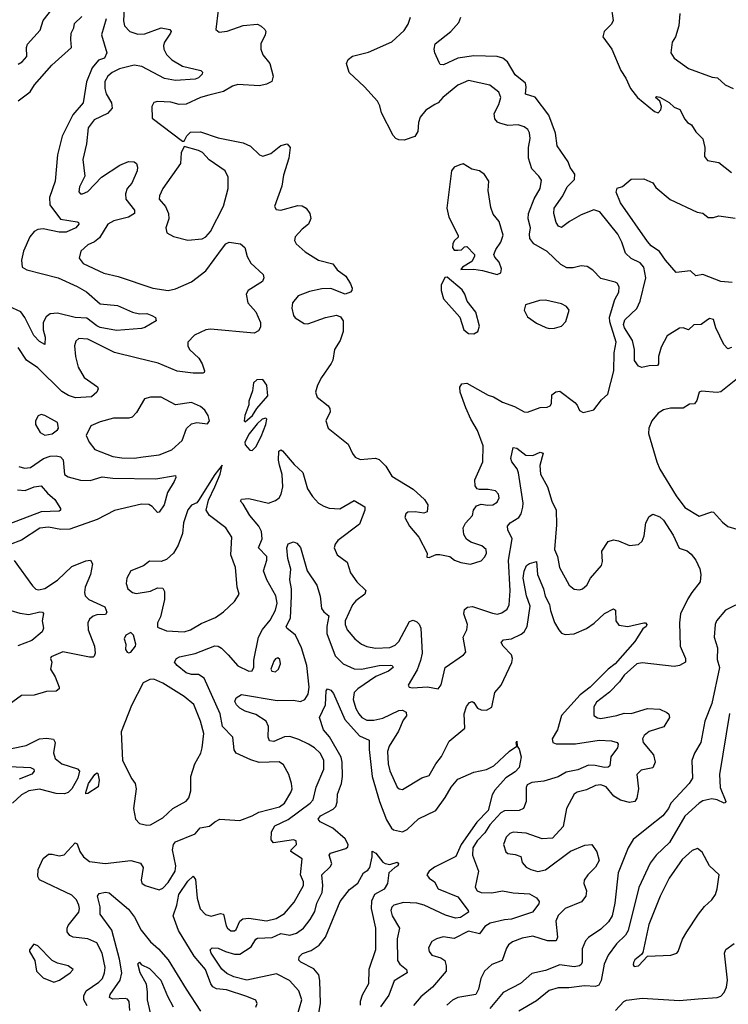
# Model space of a CAD drawing. Extents: x 1468344 to 1613994, y 525695 to 643861.
# Tile 340 of 427: x 1542964 to 1546927, y 633090 to 638600. Entities that reach past the tile are written whole.
import ezdxf

# ---------------------------------------------------------------- set-up
doc = ezdxf.new("R2010")
doc.units = 0

msp = doc.modelspace()

# ---------------------------------------------------------------- linework, layer by layer
at = {"layer": '0CON10XD'}
for points in [[(1542955, 638350.6), (1542978.6, 638365), (1543004.4, 638395), (1543002.5, 638445), (1543007.5, 638462.5), (1543078.5, 638541.5), (1543095, 638596), (1543185, 638710)], [(1546270, 638685), (1546284, 638595), (1546274, 638575), (1546234, 638535), (1546225.8, 638505), (1546275.7, 638435), (1546325.5, 638315.5), (1546353.4, 638273.4), (1546380, 638215), (1546420, 638165), (1546515, 638086), (1546535, 638078.8), (1546550.8, 638095), (1546554, 638115), (1546543.6, 638143.6), (1546520, 638165), (1546525, 638170), (1546545, 638166.7), (1546597.5, 638137.5), (1546625, 638111.2), (1546657, 638097), (1546684.4, 638044.4), (1546700, 638025), (1546721.7, 638011.7), (1546745, 637972.5), (1546785, 637933.3), (1546795.8, 637884.2), (1546794, 637835), (1546811.7, 637811.7), (1546875, 637800.6), (1546944.4, 637744.4)], [(1543548.8, 638665), (1543544.7, 638594.7), (1543550.8, 638565), (1543580, 638535), (1543625, 638518.4), (1543665, 638521.6), (1543755, 638554.1), (1543803.3, 638545), (1543810.8, 638535), (1543808.6, 638525), (1543774.6, 638475), (1543767.9, 638455), (1543770.4, 638435), (1543785, 638404.5), (1543815.6, 638375), (1543875, 638339.5), (1543976.6, 638316.6), (1543985.8, 638305.8), (1543984.2, 638295), (1543965, 638275.7), (1543945, 638266.5), (1543835, 638259), (1543775, 638271.5), (1543648.3, 638338.3), (1543605, 638346.2), (1543523.1, 638325), (1543480.6, 638305), (1543456.4, 638285), (1543441.2, 638255), (1543440, 638215), (1543448.5, 638185), (1543478.2, 638135), (1543481.3, 638105), (1543455, 638076.1), (1543380.5, 638039.5), (1543347.9, 637995), (1543337.7, 637905), (1543318.3, 637818.3), (1543328.1, 637725), (1543299.4, 637665), (1543295.9, 637635.9), (1543305, 637626.2), (1543315, 637625.8), (1543345, 637639.5), (1543421.9, 637718.1), (1543525, 637786.2), (1543573.6, 637806.4), (1543605.4, 637805.4), (1543616.7, 637795), (1543623.3, 637775), (1543620.9, 637755), (1543592.2, 637685), (1543565.4, 637654.6), (1543555.5, 637625), (1543558.2, 637595), (1543605.5, 637535), (1543605.6, 637515), (1543573.1, 637495), (1543490.8, 637475), (1543456.5, 637455), (1543411, 637379), (1543382.5, 637357.5), (1543345, 637340.8), (1543305.8, 637304.2), (1543296.2, 637265), (1543320, 637235), (1543435, 637180.9), (1543515, 637162.7), (1543708, 637098), (1543795.6, 637084.4), (1543835, 637094.3), (1543925, 637132.9), (1544005, 637194.6), (1544098.7, 637321.3), (1544117.5, 637345), (1544135, 637355.2), (1544199.4, 637345), (1544224.3, 637325), (1544235.8, 637275), (1544257, 637237), (1544325.7, 637175), (1544330.6, 637155), (1544322, 637135), (1544241.2, 637085), (1544230, 637065), (1544240, 637015), (1544284.3, 636965), (1544310.5, 636905), (1544310.6, 636879.4), (1544300.3, 636859.7), (1544275, 636846), (1544030.9, 636869.1), (1544005, 636864.2), (1543941.8, 636835), (1543904.3, 636795), (1543904.3, 636775), (1543914.6, 636754.6), (1543965.6, 636705), (1543985.7, 636675), (1543998.8, 636635), (1543996.7, 636625), (1543988.3, 636621.7), (1543935, 636621.5), (1543845, 636632.4), (1543738.3, 636678.3), (1543623.3, 636705), (1543495, 636737.2), (1543345, 636812.9), (1543294.5, 636815.5), (1543278.7, 636801.3), (1543271.5, 636775), (1543275.5, 636715), (1543291.5, 636655), (1543325, 636597.3), (1543398.8, 636545), (1543404, 636535), (1543396, 636515), (1543365, 636490), (1543276.4, 636483.6), (1543237.5, 636497.5), (1543199.8, 636519.8), (1543065, 636651.8), (1543002.9, 636695), (1542955, 636765.8)], [(1542955, 638145.3), (1543022.8, 638197.2), (1543046.4, 638235), (1543144.3, 638345), (1543253.8, 638445), (1543250.7, 638489.3), (1543252.8, 638525), (1543267.4, 638555), (1543271, 638579), (1543311.7, 638618.3)], [(1544073.7, 638653.7), (1544062, 638545), (1544079.5, 638529.5), (1544125, 638535.6), (1544215, 638568.5), (1544294.3, 638574.3), (1544314.5, 638564.5), (1544336.2, 638546.2), (1544340.6, 638535), (1544337.5, 638515), (1544313.1, 638465), (1544312.9, 638435), (1544325, 638403.8), (1544362.5, 638355), (1544382.5, 638285), (1544374, 638255), (1544345, 638238.6), (1544305, 638229.4), (1544185, 638237.5), (1544155, 638227.5), (1544105, 638198.9), (1544021.3, 638178.7), (1543975, 638164.5), (1543895, 638127.5), (1543855.9, 638125.9), (1543808.8, 638138.8), (1543735, 638142.5), (1543715, 638136), (1543704.2, 638115), (1543705, 638050), (1543875, 637920), (1543885, 637920), (1543899.3, 637950.7), (1543919.3, 637970.7), (1543975, 637972), (1544075, 637938.8), (1544215, 637910.6), (1544255, 637891.5), (1544305, 637843.5), (1544325, 637837.1), (1544368.3, 637851.7), (1544425, 637896.7), (1544460, 637905), (1544476.7, 637885), (1544470, 637825), (1544439.7, 637730.3), (1544431.2, 637668.8), (1544388.9, 637555), (1544398.5, 637538.5), (1544425, 637533.8), (1544519.2, 637560.8), (1544545, 637558.6), (1544565.8, 637545), (1544586.9, 637515), (1544592.7, 637487.3), (1544580, 637455), (1544545, 637428.1), (1544505.8, 637385), (1544502, 637365), (1544510, 637345), (1544560.2, 637300.2), (1544635, 637254.4), (1544715, 637233.3), (1544740.3, 637200.3), (1544789.2, 637165), (1544815, 637122.5), (1544823, 637097), (1544822.5, 637085), (1544813.9, 637076.1), (1544785, 637063.8), (1544705, 637096.2), (1544655, 637094), (1544585, 637079.3), (1544521.4, 637055), (1544489.4, 637015), (1544486.5, 636985), (1544495.7, 636945), (1544505, 636932.5), (1544555, 636900.8), (1544575, 636898.6), (1544675, 636934), (1544736.4, 636946.4), (1544757.7, 636937.7), (1544773.3, 636915), (1544773.3, 636855), (1544756.7, 636805), (1544725.6, 636754.4), (1544715.7, 636695), (1544706.7, 636676.7), (1544651.8, 636598.2), (1544629.1, 636555), (1544618.2, 636515), (1544628.2, 636488.2), (1544689.2, 636439.2), (1544699.2, 636425), (1544700.8, 636405), (1544676.7, 636355), (1544690, 636315), (1544801.2, 636225), (1544825, 636172.5), (1544841.2, 636151.2), (1544868.3, 636138.3), (1544955, 636145.8), (1544975, 636138), (1545011.3, 636101.3), (1545045.8, 636045), (1545165, 635972.2), (1545228.8, 635915), (1545246.2, 635885), (1545243.8, 635845), (1545225, 635837.5), (1545175.4, 635845.4), (1545135.7, 635844.3), (1545124, 635835), (1545117.5, 635815), (1545144.5, 635765), (1545195.8, 635705), (1545242.5, 635615), (1545241.7, 635591.7), (1545255, 635590), (1545293.6, 635606.4), (1545313.6, 635606.4), (1545370, 635595), (1545395.8, 635575.8), (1545432.1, 635562.1), (1545485, 635553.1), (1545545, 635571.2), (1545565, 635593.3), (1545575.8, 635615), (1545572.5, 635635), (1545548.8, 635655), (1545487, 635677), (1545463.4, 635693.4), (1545448.5, 635718.5), (1545444.5, 635755.5), (1545457.8, 635782.2), (1545496.9, 635825), (1545502.9, 635855), (1545519.7, 635880.3), (1545545, 635889.2), (1545582.4, 635882.4), (1545610, 635885), (1545635, 635900), (1545645.7, 635925), (1545642, 635945), (1545625, 635964), (1545585, 635971.4), (1545535, 635970.8), (1545523.3, 635975), (1545511.2, 635991.2), (1545509.4, 636025), (1545554, 636125), (1545556.4, 636215), (1545525, 636300.8), (1545486.9, 636365), (1545458.5, 636428.5), (1545427.5, 636515), (1545425.7, 636544.3), (1545437.3, 636562.7), (1545465, 636565.5), (1545585, 636498.5), (1545615, 636490.4), (1545665, 636459.6), (1545732, 636435), (1545785, 636406), (1545805, 636404), (1545875, 636430), (1545915, 636432.5), (1545930.5, 636439.5), (1545937.7, 636452.3), (1545940, 636500), (1545963.2, 636516.8), (1545985, 636520.6), (1546068.3, 636458.3), (1546083, 636443), (1546095, 636413.3), (1546115, 636401.2), (1546175, 636416.7), (1546217.3, 636472.7), (1546254.3, 636505), (1546287.7, 636635), (1546289.6, 636735), (1546299.6, 636795), (1546265, 636910), (1546263.7, 636936.3), (1546293.6, 637035), (1546315.5, 637075), (1546317.5, 637105), (1546305.7, 637125), (1546295, 637130.6), (1546215, 637151.4), (1546169.1, 637199.1), (1546138.3, 637218.3), (1546105, 637221.9), (1546059.4, 637210.6), (1546025, 637211.9), (1545990.2, 637230.2), (1545915, 637302.7), (1545838.8, 637345), (1545818, 637375), (1545815, 637400), (1545821.8, 637435), (1545808.8, 637485), (1545809.7, 637515), (1545841.8, 637598.2), (1545875.9, 637655.9), (1545881.7, 637701.7), (1545868, 637725), (1545829.2, 637765), (1545809.1, 637825), (1545809.4, 637885), (1545820, 637935), (1545815, 637967.5), (1545805.5, 637985.5), (1545785, 638000.8), (1545751.7, 638011.7), (1545695, 638008.1), (1545650.5, 638020.5), (1545636.9, 638026.9), (1545622, 638045), (1545617.5, 638075), (1545643.6, 638125), (1545654.4, 638164.4), (1545644.6, 638194.6), (1545593.8, 638233.8), (1545475, 638259.1), (1545415, 638234.6), (1545331.3, 638165), (1545305, 638135.4), (1545285.7, 638125.7), (1545236.3, 638093.7), (1545204.3, 638055), (1545194.4, 638025), (1545191.1, 637975), (1545175, 637946), (1545115, 637925.8), (1545085, 637927.5), (1545068.8, 637935), (1545052.6, 637952.6), (1544988.3, 638078.3), (1544978.7, 638118.7), (1544965, 638143.8), (1544892.9, 638225), (1544807.5, 638305), (1544791.5, 638355), (1544801.7, 638378.3), (1544825, 638395.7), (1544915, 638419.1), (1545045, 638475.4), (1545115, 638538.9), (1545137.1, 638575), (1545150, 638615)], [(1546655.6, 638635), (1546650.6, 638565), (1546631.2, 638505), (1546612.9, 638475), (1546605.8, 638415), (1546624, 638385), (1546705, 638326.5), (1546837.7, 638277.7), (1546867.5, 638275), (1546910, 638235), (1546954.3, 638214.3)], [(1543448.8, 638605), (1543422, 638515), (1543452.5, 638415), (1543438.8, 638385), (1543405, 638374.3), (1543370, 638330), (1543337.2, 638252.8), (1543318.7, 638135), (1543262.2, 638067.8), (1543201.8, 637948.2), (1543176, 637844), (1543163.1, 637696.9), (1543131.2, 637605), (1543133.4, 637563.4), (1543193, 637483), (1543285, 637469.4), (1543293.8, 637465), (1543295.8, 637455), (1543279.2, 637435), (1543225, 637411.3), (1543185, 637411.9), (1543095, 637430.3), (1543065, 637426.9), (1543045, 637415.3), (1543020.7, 637385), (1542984.8, 637305), (1542974.1, 637254.1), (1542978.9, 637215), (1543005, 637200.8), (1543180, 637155), (1543285, 637106.8), (1543337.9, 637077.9), (1543415, 637010.7), (1543510.4, 637000.4), (1543595, 636963.1), (1543635, 636953.1), (1543675.4, 636955.4), (1543704.2, 636944.2), (1543723, 636933), (1543727.5, 636915), (1543665, 636877.5), (1543645, 636871.4), (1543505, 636861.1), (1543415, 636877.1), (1543395, 636886.1), (1543340, 636930), (1543275, 636934.3), (1543175, 636958), (1543135.6, 636954.4), (1543112.1, 636937.9), (1543095.6, 636905), (1543094.8, 636865), (1543106.4, 636823.6), (1543105, 636783.3), (1543075, 636798.5), (1543043.2, 636833.2), (1542993.2, 636933.2), (1542970.9, 636965), (1542905.8, 636995)], [(1546945, 636766.2), (1546925, 636758.8), (1546902.6, 636782.6), (1546856.9, 636875), (1546845, 636922.5), (1546822.9, 636927.1), (1546803.3, 636915), (1546775, 636894), (1546735, 636892.5), (1546705, 636864), (1546675, 636876), (1546655, 636874.3), (1546585, 636830), (1546551.9, 636768.1), (1546536.7, 636715), (1546536.7, 636675), (1546531.2, 636665), (1546485, 636663.5), (1546443.9, 636653.9), (1546425, 636661.2), (1546403.5, 636693.5), (1546402.7, 636755), (1546392, 636805), (1546347.1, 636875), (1546341.6, 636895), (1546349.4, 636920.6), (1546415, 636984.6), (1546434.2, 637025), (1546466.3, 637155), (1546454.6, 637215), (1546435, 637240), (1546385, 637263.1), (1546352.8, 637292.8), (1546331.9, 637355), (1546309.5, 637399.5), (1546208.9, 637525), (1546175, 637535.4), (1546105, 637507.5), (1546038.5, 637471.5), (1545995, 637438.1), (1545977.5, 637445), (1545965.5, 637465), (1545951.2, 637515), (1545953.8, 637545), (1546001.1, 637615), (1546026, 637665), (1546067, 637705), (1546069.2, 637735), (1546043.1, 637773.1), (1546031.6, 637805), (1545969.4, 637895), (1545961.1, 637965), (1545923.3, 638065), (1545846.7, 638166.7), (1545793.4, 638183.4), (1545797.4, 638225), (1545793.1, 638245), (1545735, 638292.5), (1545693.2, 638365), (1545666.9, 638385), (1545635, 638394.7), (1545505, 638397.4), (1545415.3, 638384.7), (1545335, 638348), (1545315, 638350), (1545310.7, 638360.7), (1545286, 638415), (1545282, 638435), (1545287.5, 638465), (1545375, 638534.2), (1545420, 638585), (1545431.1, 638615)], [(1543905, 637367.1), (1543985, 637373.3), (1544005, 637385.7), (1544031.5, 637415), (1544105, 637556.7), (1544130.8, 637655), (1544129.3, 637719.3), (1544113.8, 637753.8), (1544024.2, 637815), (1543986.9, 637856.9), (1543965, 637868.5), (1543885, 637890), (1543867.5, 637855), (1543863.8, 637795), (1543765.6, 637655), (1543746.9, 637615), (1543744.4, 637595), (1543779.5, 637555), (1543796.5, 637515), (1543797.8, 637485), (1543781.4, 637435), (1543787.3, 637407.3), (1543825, 637386), (1543905, 637367.1)], [(1545635, 637173.8), (1545656.1, 637183.9), (1545658, 637205), (1545645, 637242.5), (1545621.2, 637271.2), (1545616.4, 637286.4), (1545628.1, 637315), (1545656, 637355), (1545667.5, 637395), (1545645, 637471.2), (1545611.7, 637511.7), (1545598.8, 637548.8), (1545583.7, 637643.7), (1545587.4, 637697.4), (1545564.2, 637734.2), (1545536.7, 637755), (1545492.9, 637762.9), (1545445, 637793.3), (1545425, 637788), (1545393.3, 637775), (1545380, 637755), (1545352.5, 637545), (1545363.8, 637495), (1545417, 637393), (1545417, 637383), (1545395, 637362.5), (1545386.2, 637345), (1545384, 637325), (1545395, 637311.2), (1545415, 637310), (1545435, 637312.5), (1545451.7, 637328.3), (1545465, 637330), (1545507, 637287), (1545507.5, 637275), (1545493, 637247), (1545440, 637215), (1545431.7, 637201.7), (1545505, 637203.3), (1545553, 637197), (1545635, 637173.8)], [(1546949.5, 637129.5), (1546884.8, 637134.8), (1546785, 637174.4), (1546745, 637166.2), (1546715, 637194.2), (1546636.2, 637185), (1546575.6, 637255), (1546543.3, 637303.3), (1546495.8, 637335), (1546475, 637358), (1546324.5, 637574.5), (1546300, 637635), (1546305, 637657.5), (1546335, 637666.7), (1546385, 637707.5), (1546455, 637710), (1546505, 637687.5), (1546521.7, 637661.7), (1546603, 637593), (1546753.2, 637523.2), (1546785, 637516.7), (1546815, 637494), (1546845, 637493.8), (1546875, 637502.9), (1546965, 637488.6)], [(1545505, 636842), (1545526, 636855), (1545535.8, 636885), (1545515, 636963.8), (1545466.7, 637025), (1545453.3, 637065), (1545438, 637088), (1545355, 637160), (1545341.7, 637158.3), (1545321.2, 637115), (1545321.2, 637085), (1545335, 637037.5), (1545426, 636935), (1545448.8, 636865), (1545475, 636843.8), (1545505, 636842)], [(1545925, 636871.4), (1545955, 636874.2), (1545994.2, 636885.8), (1546018.3, 636911.7), (1546037.5, 636975), (1546022.5, 636995), (1545995, 637010), (1545905, 637030.6), (1545872.1, 637027.9), (1545792.5, 637005), (1545786.2, 636975), (1545805, 636938), (1545855, 636902.5), (1545907, 636877), (1545925, 636871.4)], [(1544225, 636350), (1544265.6, 636384.4), (1544291.2, 636425), (1544352.5, 636495), (1544346.7, 636555), (1544325, 636586.7), (1544290, 636585), (1544272.3, 636567.7), (1544266.4, 636523.6), (1544246.7, 636465), (1544246.7, 636445), (1544223.3, 636385), (1544220, 636355), (1544225, 636350)], [(1547007.5, 636615), (1546885, 636518.2), (1546865, 636513.8), (1546778.3, 636521.7), (1546763.8, 636516.2), (1546750.6, 636469.4), (1546739.1, 636450.9), (1546710.6, 636449.4), (1546674.5, 636425.5), (1546604.5, 636425.5), (1546565, 636417.5), (1546535, 636398.8), (1546500, 636355), (1546482.5, 636315), (1546480.8, 636285), (1546527.3, 636125), (1546543.5, 636085), (1546635, 635935.6), (1546685, 635870), (1546765, 635822.5), (1546835, 635845.7), (1546845, 635844.3), (1546895, 635787.3), (1546925, 635763.8), (1547024.6, 635734.6)], [(1543605, 636145.4), (1543655, 636153.8), (1543745, 636164.6), (1543815, 636193.6), (1543872.2, 636245), (1543897.5, 636312.5), (1543925, 636339.2), (1543955, 636345.8), (1544015, 636337.5), (1544026.2, 636355), (1544018, 636385), (1543999.2, 636415), (1543975, 636435.6), (1543925, 636458.5), (1543835, 636444.4), (1543755, 636487.1), (1543695, 636488), (1543662.4, 636477.6), (1543618, 636402), (1543593.4, 636376.6), (1543575, 636369.6), (1543489.7, 636370.3), (1543415, 636349.4), (1543362.7, 636327.3), (1543336.4, 636273.6), (1543352.5, 636235), (1543384.2, 636194.2), (1543485, 636156.2), (1543535, 636147.7), (1543605, 636145.4)], [(1543105, 636275.7), (1543145, 636283.1), (1543176.2, 636305), (1543181.2, 636315), (1543176.2, 636345), (1543105, 636385.7), (1543085, 636390), (1543067.7, 636382.3), (1543052, 636355), (1543052.5, 636335), (1543079.7, 636289.7), (1543105, 636275.7)], [(1544265, 636190), (1544285, 636210), (1544315, 636266.7), (1544341.4, 636335), (1544346, 636365), (1544340, 636370), (1544321.2, 636365), (1544292.1, 636337.9), (1544248.3, 636281.7), (1544223.3, 636235), (1544225, 636220), (1544251.7, 636191.7), (1544265, 636190)], [(1543340.9, 633080.9), (1543323.6, 633115), (1543322.1, 633137.9), (1543336.2, 633165), (1543406.3, 633213.7), (1543426.8, 633235), (1543439.3, 633265), (1543442, 633295), (1543424.7, 633375), (1543395, 633433.1), (1543345, 633455.8), (1543263.8, 633465), (1543245, 633475.6), (1543230.4, 633495), (1543228.9, 633515), (1543235, 633530.6), (1543294.6, 633605), (1543299.4, 633625), (1543295.8, 633645), (1543281.6, 633675), (1543255, 633700), (1543075, 633786.9), (1543065.4, 633805.4), (1543067.2, 633845), (1543095.2, 633904.8), (1543125, 633929.2), (1543145, 633930.5), (1543185, 633920.4), (1543213.1, 633926.9), (1543275, 633992.5), (1543285, 633987.5), (1543301.5, 633945), (1543321.5, 633915), (1543355, 633889.2), (1543443.1, 633876.9), (1543585.3, 633895.3), (1543639.8, 633879.8), (1543655.6, 633855), (1543643.8, 633785), (1543647.4, 633767.4), (1543665.4, 633755.4), (1543745, 633730), (1543765, 633738.9), (1543795, 633771.2), (1543834.7, 633835), (1543837.1, 633865), (1543818.6, 633955), (1543824.7, 633985), (1543835, 633998.2), (1543946.2, 634043.8), (1543973, 634077), (1544025, 634086), (1544055, 634111.4), (1544084, 634126), (1544195, 634118.5), (1544265, 634144.5), (1544301.2, 634165), (1544416.7, 634195), (1544445, 634215.5), (1544481.5, 634275), (1544488.8, 634295), (1544484.6, 634325), (1544470, 634375), (1544439.6, 634429.6), (1544415, 634446.4), (1544303.1, 634443.1), (1544257.2, 634457.2), (1544174.6, 634494.6), (1544164.6, 634514.6), (1544155.5, 634585), (1544098.2, 634645), (1544085.3, 634715), (1543995.2, 634915.2), (1543965, 634935.4), (1543925, 634936.1), (1543895, 634945.4), (1543844.3, 634985), (1543829.2, 635005), (1543841.4, 635025), (1543858.8, 635035), (1543945, 635053.7), (1544055, 635096.7), (1544075, 635094.2), (1544093.8, 635083.8), (1544129.6, 635045), (1544185, 634983.1), (1544245, 634954.4), (1544265, 634956.7), (1544274.3, 634975.7), (1544274.6, 635015.4), (1544299.4, 635145), (1544322, 635188), (1544365, 635240.4), (1544394.2, 635295), (1544403.6, 635335), (1544397.5, 635375), (1544347.1, 635465), (1544328, 635515), (1544346.5, 635575), (1544346.7, 635595), (1544299.2, 635645), (1544320.3, 635695), (1544317.1, 635735), (1544301.6, 635765), (1544252.2, 635825), (1544215, 635888), (1544198.8, 635905), (1544205, 635917.1), (1544245, 635920.8), (1544355, 635893.8), (1544395, 635909.1), (1544415, 635924.5), (1544426.2, 635945), (1544435.3, 635985.3), (1544431.9, 636055), (1544417.7, 636107.7), (1544411.8, 636135), (1544414.5, 636185), (1544425, 636193.8), (1544435, 636187.5), (1544500, 636110), (1544546.9, 636066.9), (1544574.1, 635975), (1544601.2, 635931.2), (1544635.6, 635895), (1544665, 635877.1), (1544695, 635867.1), (1544755, 635861.8), (1544835, 635910), (1544893.9, 635873.9), (1544893.8, 635855), (1544865, 635776.2), (1544744.3, 635685), (1544728.1, 635665), (1544723.1, 635645), (1544740, 635605), (1544795.7, 635565), (1544814.2, 635505), (1544850, 635455), (1544899.5, 635405), (1544894.4, 635385), (1544845, 635348.7), (1544825, 635326.2), (1544784.8, 635235), (1544784.8, 635214.7), (1544795.7, 635185.7), (1544837.8, 635135), (1544875.7, 635105), (1544905, 635091.5), (1544953.6, 635083.6), (1545035, 635086.5), (1545065, 635100), (1545085, 635120), (1545145, 635232.2), (1545165, 635238.9), (1545185, 635230.6), (1545197.8, 635217.8), (1545206.9, 635195), (1545214.8, 635055), (1545206.7, 635013.3), (1545187.5, 634962.5), (1545136.7, 634875), (1545142.5, 634865), (1545161.7, 634861.7), (1545245, 634865.6), (1545305, 634856.2), (1545322.1, 634877.9), (1545344.4, 634975), (1545446.7, 635045), (1545458.8, 635061.2), (1545444.4, 635145), (1545465.5, 635185), (1545468.9, 635215), (1545448.8, 635275), (1545451.6, 635298.4), (1545467.9, 635312.1), (1545496, 635316), (1545607.9, 635277.9), (1545636.1, 635273.9), (1545660.2, 635279.8), (1545689.7, 635300.3), (1545702.1, 635325), (1545707, 635403), (1545698.1, 635575), (1545718.8, 635695), (1545693.5, 635745), (1545692.1, 635765), (1545707.8, 635785), (1545756.5, 635813.5), (1545769.3, 635835), (1545778.8, 635871.2), (1545779.8, 635895), (1545753.8, 636065), (1545747.1, 636087.1), (1545717.3, 636125), (1545711.1, 636145), (1545725, 636206.7), (1545745, 636201.9), (1545795, 636162.7), (1545835, 636161.8), (1545875, 636180.6), (1545891.2, 636175), (1545873.1, 636105), (1545876.3, 636056.3), (1545916, 635986), (1545940.9, 635905), (1545964, 635855), (1545966.7, 635773.3), (1545954.7, 635635), (1545971.8, 635595), (1545982.7, 635535), (1546036.9, 635435), (1546065, 635413.8), (1546095, 635408.8), (1546112.5, 635415), (1546135.6, 635435), (1546155.8, 635475), (1546217.5, 635545), (1546223, 635567), (1546220.8, 635625), (1546255, 635680), (1546285, 635690), (1546314.1, 635684.1), (1546375, 635658), (1546425, 635663.3), (1546445, 635682.5), (1546457.7, 635712.3), (1546466.9, 635785), (1546485, 635820), (1546505, 635832.5), (1546545, 635817.5), (1546565, 635798.9), (1546618.8, 635715), (1546653.3, 635643.3), (1546696.7, 635626.7), (1546719, 635609), (1546745.3, 635575.3), (1546767.8, 635527.8), (1546773.8, 635495), (1546770.9, 635455), (1546722.9, 635395), (1546701.9, 635358.1), (1546660.5, 635275), (1546653.9, 635225), (1546657.5, 635095), (1546688.1, 635025), (1546688, 635005), (1546654.7, 634985.3), (1546625, 634981), (1546445, 635001.1), (1546415, 634995.2), (1546345, 634932.7), (1546318.8, 634895), (1546262.9, 634837.1), (1546190.1, 634779.9), (1546174.7, 634755), (1546175.3, 634705.3), (1546195, 634693.2), (1546215, 634689.7), (1546304.7, 634705.3), (1546345, 634718.6), (1546385, 634718), (1546475, 634745.9), (1546545, 634741.9), (1546583.3, 634723.3), (1546594, 634714), (1546598.5, 634695), (1546567.3, 634642.7), (1546485, 634616.2), (1546456.4, 634593.6), (1546447.9, 634575), (1546451.5, 634555), (1546509.6, 634485), (1546517.7, 634445), (1546505, 634412.9), (1546440.8, 634399.2), (1546416.7, 634375), (1546425.9, 634295), (1546416.7, 634243.3), (1546405.2, 634224.8), (1546375, 634219.7), (1546325, 634231.6), (1546286.8, 634255), (1546245, 634307.1), (1546215, 634317.7), (1546185, 634314.5), (1546135, 634290), (1546082.6, 634277.4), (1546065, 634266.2), (1546021.8, 634185), (1546003.1, 634085), (1545945, 634018.6), (1545885.6, 634015.6), (1545796.9, 634046.9), (1545725, 634052.9), (1545705, 634045.7), (1545684.3, 634025), (1545670, 633985), (1545683.6, 633943.6), (1545695, 633934.3), (1545735, 633928.2), (1545766.1, 633916.1), (1545775, 633883.8), (1545797.6, 633857.6), (1545823.7, 633843.7), (1545862.1, 633832.1), (1545905, 633842.1), (1546045, 633946.6), (1546125, 633980.3), (1546165, 633983.8), (1546192.5, 633942.5), (1546205.7, 633895), (1546185, 633856.9), (1546141.3, 633815), (1546121.1, 633785), (1546118.8, 633765), (1546134.8, 633725), (1546129.7, 633695), (1546106, 633664), (1546015, 633625.4), (1545975, 633587.5), (1545963.1, 633555), (1545971.2, 633465), (1545964.6, 633445.4), (1545916.7, 633445), (1545835, 633471.5), (1545775, 633460), (1545720.6, 633439.4), (1545697.5, 633422.5), (1545686.2, 633403.8), (1545663.1, 633335), (1545605, 633313.3), (1545564.6, 633275.4), (1545542.5, 633235), (1545530.4, 633175), (1545516.2, 633143.8), (1545415, 633127.3), (1545385, 633112.3), (1545353.6, 633085)], [(1542960.1, 636100.1), (1542990.5, 636090.5), (1543025, 636093.2), (1543098.1, 636145), (1543135, 636157.9), (1543168.9, 636158.9), (1543193.3, 636153.3), (1543207.6, 636137.6), (1543215.6, 636055), (1543235, 636041.5), (1543305, 636022.6), (1543358.8, 636021.2), (1543425, 636041.5), (1543485, 636034.2), (1543725, 636030), (1543835, 636048.8), (1543837.3, 636037.3), (1543828.8, 636015), (1543790.3, 635955), (1543771.8, 635885), (1543745, 635844.2), (1543735, 635842.5), (1543705.8, 635875.8), (1543687.4, 635887.4), (1543645, 635889.7), (1543495, 635853.5), (1543396.8, 635803.2), (1543245, 635749.2), (1543195, 635746.8), (1543125, 635760), (1543076.2, 635755), (1542975, 635688.2), (1542905, 635660.8)], [(1543885, 635174), (1543918.8, 635185), (1543978.5, 635221.5), (1544058.8, 635255), (1544104.3, 635285.7), (1544165.7, 635344.3), (1544191.4, 635385), (1544180.6, 635425), (1544171.1, 635535), (1544145.4, 635605), (1544151.4, 635705), (1544116.3, 635756.3), (1544025.8, 635825), (1544007.8, 635855), (1544019.6, 635910.4), (1544056.5, 635985), (1544085, 636057.5), (1544097, 636107), (1544055, 636054), (1543965, 635908.8), (1543955, 635896.7), (1543925, 635882.5), (1543905, 635857.5), (1543880.8, 635785), (1543874.5, 635724.5), (1543850.8, 635659.2), (1543825, 635614.4), (1543785, 635579.4), (1543755, 635568.6), (1543689.5, 635570.5), (1543656.1, 635543.9), (1543586.7, 635515), (1543563.8, 635475), (1543560, 635445), (1543570, 635415), (1543594.3, 635394.3), (1543615, 635388.8), (1543695, 635402.5), (1543735, 635421.2), (1543765, 635418.8), (1543775, 635400), (1543773.9, 635355), (1543752.2, 635257.8), (1543734.2, 635224.2), (1543735, 635200), (1543785, 635180), (1543885, 635174)], [(1542951.9, 635968.1), (1542995, 635965.3), (1543045, 635985.9), (1543085, 635991.4), (1543120, 635950), (1543160.6, 635915), (1543193.3, 635865), (1543192.5, 635855), (1543185, 635850), (1543085, 635846.4), (1542902.9, 635777.1)], [(1544285, 633073.3), (1544292.5, 633095), (1544285, 633112), (1544235, 633134), (1544120.1, 633170.1), (1544065, 633176.7), (1544045, 633187.3), (1544032.5, 633205), (1544003.7, 633285), (1543939.4, 633359.4), (1543853.1, 633503.1), (1543823.5, 633585), (1543843.5, 633645), (1543853.9, 633705), (1543905, 633779.5), (1543935, 633806.2), (1543947.8, 633787.8), (1543956.8, 633683.2), (1543974, 633624), (1544003, 633593), (1544035, 633583.1), (1544087.4, 633597.4), (1544103.4, 633593.4), (1544118.2, 633528.2), (1544125.6, 633515), (1544145, 633501.2), (1544165, 633501.5), (1544175, 633508.6), (1544194.8, 633555.2), (1544211.8, 633568.2), (1544245, 633571.6), (1544345, 633557.6), (1544399.6, 633570.4), (1544445, 633597.3), (1544499.5, 633660.5), (1544552.2, 633755), (1544552.4, 633775), (1544534.8, 633815), (1544543.8, 633903.8), (1544481.4, 633945), (1544482.5, 633955), (1544512.5, 633985), (1544511.2, 634005), (1544495, 634010.6), (1544383.6, 633993.6), (1544370.4, 634010.4), (1544372.8, 634055), (1544390.9, 634089.1), (1544465.4, 634124.6), (1544588.2, 634215), (1544605.6, 634234.4), (1544623.1, 634305), (1544665.5, 634405), (1544664.5, 634455.5), (1544645, 634495.5), (1544613.3, 634525), (1544578.9, 634545), (1544525, 634572.2), (1544475, 634588.4), (1544445, 634585.8), (1544385, 634559.6), (1544362, 634565), (1544353.3, 634585), (1544355.3, 634645), (1544342, 634675), (1544285, 634711), (1544225, 634730), (1544195, 634747.8), (1544176.7, 634765), (1544168.2, 634785), (1544175, 634805.6), (1544205.5, 634824.5), (1544405, 634790.3), (1544495, 634791.4), (1544535, 634784.7), (1544559.5, 634795), (1544577.7, 634825), (1544582.9, 634865), (1544570.6, 634985), (1544540.7, 635085), (1544506.5, 635156.5), (1544458.1, 635195), (1544454.6, 635205), (1544478.8, 635251.2), (1544485.2, 635375.2), (1544485.2, 635415.2), (1544476, 635466), (1544480.5, 635525), (1544464.7, 635585), (1544457.5, 635645), (1544465, 635666.7), (1544495, 635678.8), (1544515, 635670), (1544535.5, 635645.5), (1544571.8, 635515), (1544625.4, 635435), (1544644.6, 635374.6), (1544652.1, 635305), (1544665, 635285.6), (1544693.6, 635263.6), (1544681.9, 635205), (1544682.3, 635165), (1544729.5, 635039.5), (1544773.5, 634995), (1544835, 634967.5), (1544875, 634965.7), (1544975, 634986.1), (1545037.1, 634987.1), (1545046.7, 634985), (1545052.5, 634975), (1545026.5, 634955), (1544956.5, 634923.5), (1544854.6, 634855), (1544835.6, 634834.4), (1544830.2, 634795), (1544843.9, 634745), (1544860.6, 634715), (1544877.9, 634695), (1544905, 634680.8), (1544945, 634679.7), (1544995, 634691), (1545085, 634734.2), (1545105.6, 634735.6), (1545126.4, 634725), (1545126.9, 634705), (1545109.8, 634680.2), (1545082.5, 634617.5), (1545030.4, 634535), (1545021.3, 634505), (1545025.9, 634435), (1545035, 634396.2), (1545075, 634304.4), (1545086.2, 634295), (1545105, 634291.5), (1545213.5, 634356.5), (1545255, 634370), (1545291.8, 634435), (1545324.1, 634475.9), (1545366.9, 634563.1), (1545453.8, 634635), (1545449.2, 634715), (1545462.7, 634757.3), (1545480.7, 634779.3), (1545495, 634783.5), (1545505, 634778.9), (1545525, 634747.8), (1545545, 634737.7), (1545575, 634735.4), (1545605, 634753.3), (1545620.7, 634835), (1545656.3, 634875), (1545716.9, 635003.1), (1545720.9, 635025), (1545715.5, 635045), (1545668.1, 635095), (1545657.5, 635115), (1545670.6, 635129.4), (1545715.3, 635134.7), (1545768.3, 635161.7), (1545785.4, 635175), (1545801.8, 635205), (1545818.5, 635318.5), (1545798.3, 635375), (1545780.8, 635475), (1545785, 635513.3), (1545798.8, 635545), (1545815, 635556.7), (1545855, 635567.5), (1545860, 635495), (1545894.4, 635415), (1545903, 635373), (1545926.9, 635326.9), (1545933.5, 635293.5)], [(1542933, 635573), (1543035, 635431.2), (1543055, 635414), (1543069.7, 635409.7), (1543105, 635416.4), (1543175, 635463.1), (1543255, 635540), (1543335, 635571.2), (1543360, 635575), (1543371.2, 635555), (1543360, 635495), (1543330.6, 635425), (1543326.8, 635395), (1543331.3, 635375), (1543351.8, 635355), (1543440, 635315), (1543451.1, 635285), (1543445, 635271.4), (1543395, 635270), (1543375, 635261.6), (1543354.5, 635245), (1543344.6, 635225), (1543346.9, 635185), (1543382.1, 635095), (1543385.6, 635054.4), (1543381.1, 635038.9), (1543375, 635032.9), (1543355, 635031.8), (1543205, 635062.2), (1543140.8, 635035), (1543136.2, 635025), (1543144.3, 635004.3), (1543136.2, 634965), (1543162.1, 634922.1), (1543184.6, 634865), (1543184.5, 634855), (1543168, 634842), (1543115, 634840.5), (1543045, 634820.5), (1542975, 634817.9), (1542885, 634751.8)], [(1547025, 635350.6), (1546912, 635295), (1546860.5, 635235), (1546853.5, 635215), (1546848.1, 635145), (1546867.5, 635085), (1546865, 635020), (1546878.9, 634975), (1546835, 634773.3), (1546796.5, 634675), (1546773.3, 634555), (1546738.6, 634495), (1546723.5, 634455), (1546726.5, 634355), (1546708.5, 634325), (1546606.5, 634215), (1546592.2, 634185), (1546560.4, 634145), (1546481.2, 634081.2), (1546395, 634011.9), (1546366.5, 633965), (1546311.5, 633825), (1546292.7, 633655), (1546278.5, 633585), (1546258.1, 633551.9), (1546215, 633509.5), (1546145, 633463.3), (1546128.9, 633445), (1546109.5, 633400.5), (1546110.3, 633325), (1546105, 633312.5), (1546095, 633304.7), (1546065, 633299.1), (1545985, 633310.8), (1545905, 633278.8), (1545827.7, 633262.3), (1545765, 633205.5), (1545668.9, 633155), (1545594.2, 633065.8)], [(1542915, 635294.6), (1542965, 635278.2), (1543015, 635271.1), (1543076.4, 635286.4), (1543092.5, 635285), (1543097.5, 635277.5), (1543090, 635235), (1543097.5, 635195), (1543089.2, 635175), (1543031.4, 635125), (1542954.7, 635095.3)], [(1545933.5, 635293.5), (1545956, 635226), (1545978.9, 635185), (1545995, 635167.1), (1546015, 635160), (1546065, 635163.6), (1546135, 635193.8), (1546177.7, 635222.3), (1546235, 635277.5), (1546285, 635302.5), (1546297.1, 635295), (1546298.6, 635235), (1546315, 635211.9), (1546365, 635204.5), (1546455, 635223.8), (1546465, 635223.8), (1546472, 635215), (1546468.1, 635205), (1546449.2, 635190.8), (1546405, 635120), (1546295, 634994.7), (1546255, 634965.4), (1546154.7, 634865), (1546098.1, 634821.9), (1545994.8, 634705.2), (1545971.3, 634625), (1545942.9, 634575), (1545945.8, 634555.8), (1545965, 634547.8), (1546072.3, 634547.7), (1546205, 634568.1), (1546273.7, 634563.7), (1546305.5, 634555.5), (1546310.8, 634545), (1546308.1, 634525), (1546271.1, 634475), (1546265.3, 634424.7), (1546255, 634416.4), (1546235, 634415.3), (1546183, 634427), (1546145, 634427.3), (1546085, 634402.2), (1546020.3, 634389.7), (1545975, 634363.4), (1545895, 634338.8), (1545828.1, 634331.9), (1545802.7, 634317.3), (1545796.7, 634303.3), (1545796.4, 634225), (1545782.5, 634185), (1545757.5, 634175), (1545675, 634171.9), (1545655, 634162.1), (1545594.3, 634095), (1545565, 634048.8), (1545522.9, 634005), (1545498.9, 633965), (1545496.5, 633925), (1545529.4, 633835), (1545512.5, 633745), (1545523.3, 633725), (1545545.3, 633715.3), (1545605, 633714.2), (1545665, 633724.7), (1545723.6, 633713.6), (1545815, 633708.4), (1545855.4, 633685), (1545869.5, 633665), (1545867.6, 633652.4), (1545832.9, 633605), (1545715, 633565.7), (1545675, 633563), (1545595, 633543), (1545566, 633525), (1545535, 633484.6), (1545475, 633498.9), (1545395, 633458.8), (1545332.7, 633467.3), (1545295, 633456.2), (1545268.8, 633441.2), (1545250, 633405), (1545254, 633385), (1545268.8, 633365), (1545319.4, 633349.4), (1545341.4, 633335), (1545350, 633305), (1545349.4, 633275), (1545272.7, 633185), (1545208, 633132), (1545167.3, 633082.7)], [(1543575, 635056.2), (1543585, 635060), (1543612.5, 635095), (1543613.3, 635105), (1543601.2, 635155), (1543585, 635170), (1543558, 635155), (1543549.2, 635135), (1543558.8, 635105), (1543556.2, 635075), (1543565, 635061.2), (1543575, 635056.2)], [(1544395, 634951.2), (1544411.2, 634965), (1544423.8, 634995), (1544419.5, 635019.5), (1544408.3, 635028.3), (1544395, 635023.3), (1544385, 635010), (1544368.8, 634965), (1544375, 634953.3), (1544395, 634951.2)], [(1543675, 634091.4), (1543695, 634094.2), (1543765, 634134), (1543821.2, 634185), (1543895, 634227.5), (1543910, 634245), (1543921.4, 634285), (1543920.6, 634365), (1543944.6, 634435.4), (1543976.9, 634495), (1543985.4, 634524.6), (1543994, 634605), (1543975.4, 634675), (1543937.6, 634767.6), (1543885, 634811.5), (1543765, 634887.1), (1543715, 634909.5), (1543691.7, 634908.3), (1543655, 634888.6), (1543588.7, 634761.3), (1543531.9, 634615), (1543540, 634455), (1543592.2, 634352.2), (1543610, 634325), (1543615.5, 634295), (1543600, 634185), (1543612.5, 634125), (1543635, 634100.8), (1543675, 634091.4)], [(1544515.4, 633024.6), (1544542.5, 633115), (1544525.7, 633165), (1544472.9, 633222.9), (1544399.7, 633259.7), (1544235, 633224), (1544162.8, 633242.8), (1544122.1, 633262.1), (1544095, 633285.5), (1544035.8, 633375), (1544028.8, 633395), (1544040, 633405), (1544075, 633404.4), (1544114.7, 633384.7), (1544165, 633370.4), (1544195, 633371.1), (1544259.3, 633410.7), (1544285, 633454), (1544295, 633460.5), (1544375.8, 633464.2), (1544425, 633485.3), (1544475, 633477.2), (1544511.9, 633488.1), (1544551.8, 633515), (1544589.6, 633565), (1544615, 633610), (1544626.3, 633655), (1544655.3, 633715.3), (1544659.8, 633755), (1544654.8, 633815), (1544700.7, 633859.3), (1544709.2, 633875), (1544695.4, 633925), (1544702.9, 633935), (1544789.2, 633960.8), (1544799.2, 633970.8), (1544801.8, 633985), (1544783.8, 634015), (1544714.7, 634075), (1544645, 634111.1), (1544634.4, 634125), (1544645.7, 634145), (1544717.7, 634182.2), (1544732.4, 634197.6), (1544739.5, 634220.5), (1544741.1, 634265), (1544764.1, 634325.9), (1544769.5, 634365), (1544768.7, 634445), (1544762.3, 634472.3), (1544696.9, 634586.9), (1544662.5, 634625), (1544640.5, 634695), (1544673.7, 634766.3), (1544678.5, 634845), (1544685, 634855.7), (1544705, 634846.9), (1544719.2, 634829.2), (1544783.4, 634683.4), (1544865, 634592.5), (1544917.9, 634567.9), (1544918.2, 634515), (1544935.6, 634365), (1544977.4, 634225), (1545015, 634122.5), (1545043.8, 634075), (1545055, 634066.7), (1545105, 634055.6), (1545131.9, 634068.1), (1545195, 634127.8), (1545291.5, 634175), (1545343.8, 634246.2), (1545377.9, 634305), (1545415, 634349.4), (1545505, 634388.6), (1545575, 634403.6), (1545616, 634424), (1545703.2, 634506.8), (1545744, 634535), (1545740, 634555), (1545745, 634562.5), (1545746, 634535), (1545757.4, 634517.4), (1545769.5, 634475), (1545757.3, 634415), (1545735, 634391.2), (1545682.8, 634357.2), (1545621.2, 634288.8), (1545607.6, 634262.4), (1545585, 634174.6), (1545520.3, 634109.7), (1545432.4, 633985), (1545402.6, 633917.4), (1545285, 633858), (1545254.6, 633835), (1545240.9, 633815), (1545253.8, 633795), (1545284.5, 633775), (1545305, 633736.5), (1545415, 633690.4), (1545472, 633615), (1545473.8, 633605), (1545430, 633575), (1545401.5, 633571.5), (1545345, 633587.9), (1545226.4, 633645), (1545185, 633655.9), (1545111.4, 633658.6), (1545056.9, 633645), (1545045.8, 633634.2), (1545039.7, 633615), (1545047.3, 633585), (1545088.2, 633515), (1545074.7, 633455.3), (1545078, 633335), (1545090.4, 633315), (1545127.5, 633285), (1545131.8, 633265), (1545059.5, 633220.5), (1545028.3, 633141.7), (1544982.7, 633075)], [(1546933.1, 634716.9), (1546877.4, 634375), (1546882.7, 634302.7), (1546914, 634225), (1546911.2, 634218.8), (1546905, 634216), (1546865, 634234.4), (1546835, 634240.5), (1546785, 634228.9), (1546765, 634215.6), (1546685, 634142.1), (1546599.1, 633995), (1546524.8, 633925.2), (1546490.2, 633879.7), (1546426.2, 633743.8), (1546367, 633503), (1546352.7, 633477.3), (1546302.2, 633427.8), (1546255.4, 633365), (1546232.3, 633315), (1546216.7, 633223.3), (1546203.8, 633196.2), (1546185, 633188.8), (1546123.5, 633193.5), (1546035, 633181.9), (1545975, 633181.9), (1545925, 633166.8), (1545855, 633109.7), (1545755, 633050.8)], [(1542833.9, 634503.9), (1543001.2, 634538.8), (1543075, 634575.7), (1543115, 634579.1), (1543152.7, 634572.8), (1543162.8, 634555), (1543153.7, 634496.3), (1543163.6, 634465), (1543200.9, 634435), (1543286.9, 634406.9), (1543298.8, 634395), (1543288.7, 634355), (1543255, 634296), (1543234.6, 634274.6), (1543215, 634268.3), (1543168.7, 634268.7), (1543075, 634293), (1543015, 634284.7), (1542975, 634262.3), (1542925, 634214.6)], [(1542905, 634420.8), (1543025.6, 634415.6), (1543043.3, 634405), (1543045.9, 634394.1), (1543032.1, 634377.9), (1542961.1, 634348.9)], [(1543335, 634267.5), (1543333.6, 634275), (1543348.3, 634325), (1543385, 634376.7), (1543395, 634384.4), (1543401.9, 634381.9), (1543409.6, 634345), (1543403.3, 634306.7), (1543345, 634269.2), (1543335, 634267.5)], [(1544630.6, 632995), (1544646.3, 633095), (1544643.8, 633223.8), (1544636.7, 633255), (1544609.1, 633289.1), (1544536.2, 633325), (1544525.9, 633335.9), (1544528, 633355), (1544545.6, 633374.4), (1544595, 633390), (1544638.6, 633421.4), (1544674.4, 633465.6), (1544756.2, 633665), (1544808.3, 633731.7), (1544855, 633767.1), (1544886.2, 633825), (1544910.5, 633839.5), (1544922.7, 633855), (1544936.2, 633915), (1544935, 633946.7), (1544956, 633935), (1544995.8, 633885.8), (1545008.3, 633878.3), (1545035, 633872.5), (1545075.5, 633885.5), (1545082.5, 633875), (1545080, 633865), (1545062.5, 633855), (1545028.8, 633825), (1545021.2, 633765), (1545001.9, 633735), (1544949.1, 633705), (1544932.6, 633667.4), (1544929.4, 633625), (1544954.7, 633515), (1544953.3, 633395), (1544917.8, 633285), (1544915.5, 633205), (1544879.6, 633140.4), (1544868, 633105), (1544868.5, 633085)], [(1546401.7, 633301.7), (1546425, 633304.4), (1546475, 633358.8), (1546605, 633364.2), (1546638.8, 633375), (1546647.5, 633385), (1546670.4, 633455), (1546695, 633495.6), (1546761.4, 633595), (1546795, 633638), (1546835.8, 633675), (1546855, 633703.8), (1546865.8, 633735.8), (1546876, 633815), (1546822.5, 633865), (1546780.5, 633940.5), (1546755, 633962.5), (1546725, 633950), (1546669.3, 633900.7), (1546596.4, 633795), (1546546.8, 633695), (1546483.8, 633536.2), (1546449.7, 633380.3), (1546442.3, 633367.7), (1546405, 633339.2), (1546397.1, 633322.9), (1546395, 633310), (1546401.7, 633301.7)], [(1543581.2, 633055), (1543576.7, 633105), (1543567.8, 633117.8), (1543555, 633122.5), (1543485, 633118.8), (1543467.2, 633127.2), (1543471.2, 633145), (1543527.1, 633225), (1543535.7, 633265), (1543522.4, 633342.4), (1543478.8, 633505), (1543413.5, 633595), (1543414.5, 633635), (1543398.8, 633695), (1543409.3, 633710.7), (1543445, 633717.5), (1543465, 633714), (1543571.9, 633621.9), (1543606.7, 633576.7), (1543643.7, 633503.7), (1543695, 633439.6), (1543739.9, 633399.9), (1543795, 633338.2), (1543896.2, 633175), (1543975, 633051.1)], [(1543155, 633214), (1543186.7, 633225), (1543246.2, 633265), (1543263.8, 633285), (1543235.5, 633305.5), (1543175, 633320.6), (1543145.5, 633335.5), (1543065, 633417.5), (1543043.9, 633426.1), (1543020, 633395), (1543018.8, 633385), (1543048.6, 633335), (1543057.5, 633275), (1543095, 633238), (1543155, 633214)], [(1546295.9, 633054.1), (1546343.8, 633105), (1546357.9, 633112.1), (1546445, 633124.5), (1546655, 633111.4), (1546759.2, 633120.8), (1546865, 633128.1), (1546885, 633135.7), (1546905, 633156), (1546917.8, 633185), (1546922.2, 633225), (1546906, 633375), (1546914.1, 633395.9), (1546960.5, 633429.5)], [(1543706.6, 632993.4), (1543679.2, 633115), (1543679.7, 633160.3), (1543672.8, 633202.8), (1543638.2, 633265), (1543624.4, 633315.6), (1543635, 633326), (1543642.9, 633312.9), (1543689.6, 633289.6), (1543753.9, 633223.9), (1543790.3, 633135), (1543823.4, 633075)]]:
    msp.add_lwpolyline(points, dxfattribs=at)

doc.saveas('drawing.dxf')
